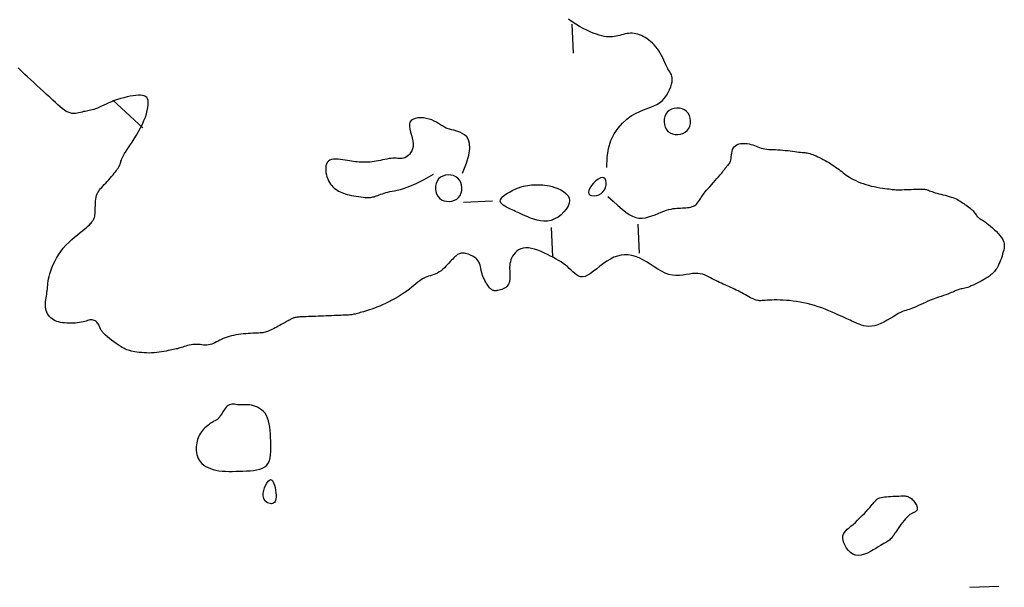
# Model space of a CAD drawing. Header units: millimetres. Extents: x 32690613 to 32693367, y 5343692 to 5344708.
# Tile 742 of 1009: x 32692977 to 32693011, y 5344032 to 5344051. Entities that reach past the tile are written whole.
import ezdxf

# ---------------------------------------------------------------- set-up
doc = ezdxf.new("R2010")
doc.units = ezdxf.units.MM
doc.header["$LTSCALE"] = 20
doc.layers.add('02-DGM_HL_492.50', color=92, linetype='Continuous')

msp = doc.modelspace()

# ---------------------------------------------------------------- linework, layer by layer
at = {"layer": '02-DGM_HL_492.50', "elevation": 492.5, "flags": 128}
for points in [[(32692997.704, 5344046.336), (32692997.712, 5344046.688), (32692997.763, 5344046.999), (32692997.848, 5344047.269), (32692997.96, 5344047.503), (32692998.094, 5344047.702), (32692998.242, 5344047.87), (32692998.397, 5344048.008), (32692998.551, 5344048.12), (32692998.7, 5344048.209), (32692998.842, 5344048.279), (32692998.977, 5344048.335), (32692999.104, 5344048.382), (32692999.224, 5344048.424), (32692999.335, 5344048.467), (32692999.439, 5344048.516), (32692999.534, 5344048.576), (32692999.621, 5344048.649), (32692999.7, 5344048.734), (32692999.769, 5344048.827), (32692999.828, 5344048.926), (32692999.878, 5344049.026), (32692999.918, 5344049.124), (32692999.947, 5344049.217), (32692999.965, 5344049.301), (32692999.972, 5344049.374), (32692999.969, 5344049.438), (32692999.958, 5344049.494), (32692999.94, 5344049.545), (32692999.915, 5344049.595), (32692999.887, 5344049.644), (32692999.855, 5344049.697), (32692999.822, 5344049.754), (32692999.788, 5344049.819), (32692999.753, 5344049.89), (32692999.718, 5344049.967), (32692999.68, 5344050.046), (32692999.641, 5344050.127), (32692999.599, 5344050.209), (32692999.554, 5344050.289), (32692999.506, 5344050.368), (32692999.454, 5344050.442), (32692999.399, 5344050.512), (32692999.342, 5344050.577), (32692999.282, 5344050.638), (32692999.22, 5344050.695), (32692999.157, 5344050.747), (32692999.093, 5344050.794), (32692999.029, 5344050.835), (32692998.965, 5344050.872), (32692998.901, 5344050.903), (32692998.838, 5344050.93), (32692998.774, 5344050.95), (32692998.711, 5344050.966), (32692998.648, 5344050.977), (32692998.586, 5344050.982), (32692998.523, 5344050.982), (32692998.461, 5344050.977), (32692998.398, 5344050.968), (32692998.336, 5344050.956), (32692998.274, 5344050.941), (32692998.212, 5344050.925), (32692998.151, 5344050.909), (32692998.089, 5344050.894), (32692998.027, 5344050.88), (32692997.964, 5344050.868), (32692997.901, 5344050.86), (32692997.836, 5344050.855), (32692997.767, 5344050.856), (32692997.694, 5344050.861), (32692997.616, 5344050.871), (32692997.533, 5344050.888), (32692997.442, 5344050.912), (32692997.343, 5344050.944), (32692997.237, 5344050.983), (32692997.125, 5344051.029), (32692997.007, 5344051.083), (32692996.886, 5344051.145), (32692996.761, 5344051.214), (32692996.634, 5344051.291), (32692996.506, 5344051.376), (32692996.377, 5344051.468)], [(32692996.548, 5344050.294), (32692996.509, 5344051.293)], [(32692997.743, 5344045.336), (32692997.926, 5344045.168), (32692998.088, 5344045.021), (32692998.233, 5344044.896), (32692998.363, 5344044.793), (32692998.484, 5344044.71), (32692998.596, 5344044.649), (32692998.706, 5344044.607), (32692998.815, 5344044.586), (32692998.926, 5344044.584), (32692999.039, 5344044.598), (32692999.152, 5344044.625), (32692999.265, 5344044.661), (32692999.376, 5344044.703), (32692999.483, 5344044.747), (32692999.585, 5344044.79), (32692999.681, 5344044.828), (32692999.77, 5344044.859), (32692999.852, 5344044.883), (32692999.929, 5344044.901), (32693000.001, 5344044.914), (32693000.069, 5344044.923), (32693000.134, 5344044.928), (32693000.198, 5344044.932), (32693000.26, 5344044.934), (32693000.323, 5344044.937), (32693000.385, 5344044.94), (32693000.445, 5344044.944), (32693000.504, 5344044.95), (32693000.56, 5344044.958), (32693000.613, 5344044.969), (32693000.663, 5344044.984), (32693000.708, 5344045.002), (32693000.749, 5344045.025), (32693000.785, 5344045.051), (32693000.817, 5344045.08), (32693000.846, 5344045.112), (32693000.872, 5344045.145), (32693000.896, 5344045.178), (32693000.918, 5344045.212), (32693000.938, 5344045.244), (32693000.957, 5344045.276), (32693000.976, 5344045.307), (32693000.997, 5344045.339), (32693001.02, 5344045.372), (32693001.047, 5344045.409), (32693001.078, 5344045.449), (32693001.115, 5344045.495), (32693001.159, 5344045.548), (32693001.211, 5344045.607), (32693001.268, 5344045.673), (32693001.33, 5344045.742), (32693001.393, 5344045.813), (32693001.457, 5344045.884), (32693001.518, 5344045.953), (32693001.575, 5344046.019), (32693001.627, 5344046.079), (32693001.67, 5344046.132), (32693001.706, 5344046.178), (32693001.737, 5344046.219), (32693001.763, 5344046.254), (32693001.786, 5344046.285), (32693001.806, 5344046.312), (32693001.825, 5344046.336), (32693001.845, 5344046.359), (32693001.866, 5344046.38), (32693001.887, 5344046.401), (32693001.908, 5344046.423), (32693001.929, 5344046.448), (32693001.949, 5344046.476), (32693001.967, 5344046.509), (32693001.983, 5344046.548), (32693001.996, 5344046.594), (32693002.005, 5344046.647), (32693002.013, 5344046.707), (32693002.021, 5344046.771), (32693002.03, 5344046.836), (32693002.044, 5344046.9), (32693002.062, 5344046.961), (32693002.088, 5344047.017), (32693002.123, 5344047.064), (32693002.168, 5344047.103), (32693002.222, 5344047.132), (32693002.283, 5344047.152), (32693002.35, 5344047.165), (32693002.42, 5344047.17), (32693002.491, 5344047.169), (32693002.562, 5344047.163), (32693002.631, 5344047.151), (32693002.697, 5344047.135), (32693002.759, 5344047.116), (32693002.819, 5344047.094), (32693002.878, 5344047.072), (32693002.936, 5344047.049), (32693002.994, 5344047.028), (32693003.054, 5344047.008), (32693003.116, 5344046.992), (32693003.18, 5344046.98), (32693003.248, 5344046.971), (32693003.318, 5344046.965), (32693003.391, 5344046.961), (32693003.467, 5344046.957), (32693003.545, 5344046.954), (32693003.626, 5344046.951), (32693003.71, 5344046.946), (32693003.795, 5344046.939), (32693003.882, 5344046.93), (32693003.969, 5344046.92), (32693004.054, 5344046.909), (32693004.136, 5344046.898), (32693004.215, 5344046.888), (32693004.288, 5344046.879), (32693004.355, 5344046.871), (32693004.414, 5344046.865), (32693004.466, 5344046.86), (32693004.514, 5344046.856), (32693004.559, 5344046.852), (32693004.601, 5344046.847), (32693004.643, 5344046.84), (32693004.686, 5344046.831), (32693004.732, 5344046.819), (32693004.781, 5344046.803), (32693004.834, 5344046.784), (32693004.89, 5344046.762), (32693004.949, 5344046.737), (32693005.009, 5344046.709), (32693005.072, 5344046.68), (32693005.135, 5344046.648), (32693005.199, 5344046.615), (32693005.262, 5344046.58), (32693005.326, 5344046.544), (32693005.389, 5344046.508), (32693005.451, 5344046.47), (32693005.512, 5344046.432), (32693005.571, 5344046.393), (32693005.628, 5344046.353), (32693005.683, 5344046.314), (32693005.735, 5344046.274), (32693005.786, 5344046.235), (32693005.837, 5344046.195), (32693005.887, 5344046.155), (32693005.939, 5344046.115), (32693005.993, 5344046.076), (32693006.051, 5344046.036), (32693006.112, 5344045.997), (32693006.179, 5344045.958), (32693006.25, 5344045.92), (32693006.327, 5344045.882), (32693006.407, 5344045.846), (32693006.492, 5344045.811), (32693006.58, 5344045.779), (32693006.672, 5344045.748), (32693006.766, 5344045.721), (32693006.864, 5344045.696), (32693006.962, 5344045.675), (32693007.06, 5344045.656), (32693007.156, 5344045.639), (32693007.247, 5344045.625), (32693007.332, 5344045.613), (32693007.41, 5344045.602), (32693007.478, 5344045.594), (32693007.536, 5344045.586), (32693007.585, 5344045.581), (32693007.629, 5344045.576), (32693007.669, 5344045.572), (32693007.71, 5344045.57), (32693007.752, 5344045.569), (32693007.8, 5344045.568), (32693007.857, 5344045.569), (32693007.922, 5344045.57), (32693007.997, 5344045.572), (32693008.076, 5344045.574), (32693008.159, 5344045.577), (32693008.241, 5344045.58), (32693008.321, 5344045.583), (32693008.396, 5344045.586), (32693008.463, 5344045.589), (32693008.521, 5344045.591), (32693008.57, 5344045.592), (32693008.611, 5344045.593), (32693008.647, 5344045.592), (32693008.68, 5344045.59), (32693008.71, 5344045.586), (32693008.739, 5344045.581), (32693008.77, 5344045.573), (32693008.803, 5344045.562), (32693008.839, 5344045.55), (32693008.878, 5344045.535), (32693008.921, 5344045.52), (32693008.968, 5344045.503), (32693009.019, 5344045.485), (32693009.075, 5344045.466), (32693009.136, 5344045.448), (32693009.202, 5344045.43), (32693009.271, 5344045.412), (32693009.343, 5344045.393), (32693009.416, 5344045.375), (32693009.488, 5344045.356), (32693009.559, 5344045.336), (32693009.627, 5344045.316), (32693009.69, 5344045.295), (32693009.748, 5344045.273), (32693009.8, 5344045.25), (32693009.849, 5344045.226), (32693009.894, 5344045.201), (32693009.938, 5344045.175), (32693009.979, 5344045.148), (32693010.021, 5344045.12), (32693010.063, 5344045.091), (32693010.107, 5344045.061), (32693010.151, 5344045.03), (32693010.195, 5344044.998), (32693010.239, 5344044.966), (32693010.281, 5344044.934), (32693010.32, 5344044.901), (32693010.357, 5344044.868), (32693010.389, 5344044.836), (32693010.417, 5344044.804), (32693010.442, 5344044.772), (32693010.463, 5344044.742), (32693010.482, 5344044.713), (32693010.501, 5344044.685), (32693010.519, 5344044.659), (32693010.538, 5344044.635), (32693010.559, 5344044.614), (32693010.582, 5344044.595), (32693010.608, 5344044.578), (32693010.637, 5344044.56), (32693010.671, 5344044.54), (32693010.709, 5344044.518), (32693010.753, 5344044.491), (32693010.802, 5344044.458), (32693010.858, 5344044.417), (32693010.92, 5344044.369), (32693010.987, 5344044.313), (32693011.056, 5344044.251), (32693011.126, 5344044.186), (32693011.194, 5344044.119), (32693011.257, 5344044.052), (32693011.315, 5344043.986), (32693011.364, 5344043.923), (32693011.403, 5344043.864), (32693011.432, 5344043.809), (32693011.452, 5344043.756), (32693011.464, 5344043.704), (32693011.469, 5344043.652), (32693011.467, 5344043.598), (32693011.46, 5344043.542), (32693011.448, 5344043.481), (32693011.432, 5344043.416), (32693011.412, 5344043.346), (32693011.39, 5344043.275), (32693011.366, 5344043.203), (32693011.34, 5344043.132), (32693011.313, 5344043.063), (32693011.285, 5344042.999), (32693011.258, 5344042.94), (32693011.231, 5344042.888), (32693011.205, 5344042.843), (32693011.18, 5344042.804), (32693011.155, 5344042.769), (32693011.13, 5344042.739), (32693011.106, 5344042.712), (32693011.081, 5344042.688), (32693011.057, 5344042.665), (32693011.033, 5344042.644), (32693011.008, 5344042.623), (32693010.981, 5344042.602), (32693010.951, 5344042.581), (32693010.917, 5344042.558), (32693010.879, 5344042.533), (32693010.836, 5344042.507), (32693010.787, 5344042.477), (32693010.73, 5344042.444), (32693010.668, 5344042.409), (32693010.602, 5344042.373), (32693010.534, 5344042.336), (32693010.464, 5344042.301), (32693010.394, 5344042.268), (32693010.327, 5344042.238), (32693010.263, 5344042.212), (32693010.204, 5344042.191), (32693010.149, 5344042.175), (32693010.099, 5344042.162), (32693010.053, 5344042.152), (32693010.01, 5344042.144), (32693009.971, 5344042.136), (32693009.934, 5344042.129), (32693009.9, 5344042.12), (32693009.868, 5344042.109), (32693009.836, 5344042.097), (32693009.804, 5344042.082), (32693009.77, 5344042.066), (32693009.732, 5344042.048), (32693009.689, 5344042.029), (32693009.64, 5344042.008), (32693009.583, 5344041.985), (32693009.517, 5344041.961), (32693009.443, 5344041.936), (32693009.362, 5344041.909), (32693009.277, 5344041.88), (32693009.188, 5344041.85), (32693009.097, 5344041.818), (32693009.005, 5344041.784), (32693008.914, 5344041.748), (32693008.825, 5344041.71), (32693008.738, 5344041.671), (32693008.654, 5344041.632), (32693008.574, 5344041.594), (32693008.497, 5344041.558), (32693008.424, 5344041.524), (32693008.355, 5344041.493), (32693008.291, 5344041.468), (32693008.231, 5344041.447), (32693008.175, 5344041.429), (32693008.12, 5344041.413), (32693008.064, 5344041.396), (32693008.006, 5344041.377), (32693007.943, 5344041.352), (32693007.875, 5344041.321), (32693007.798, 5344041.282), (32693007.711, 5344041.232), (32693007.617, 5344041.175), (32693007.516, 5344041.113), (32693007.411, 5344041.051), (32693007.302, 5344040.991), (32693007.193, 5344040.937), (32693007.085, 5344040.893), (32693006.98, 5344040.86), (32693006.879, 5344040.843), (32693006.783, 5344040.839), (32693006.691, 5344040.847), (32693006.605, 5344040.863), (32693006.523, 5344040.886), (32693006.446, 5344040.914), (32693006.375, 5344040.944), (32693006.309, 5344040.973), (32693006.247, 5344041.001), (32693006.189, 5344041.027), (32693006.132, 5344041.053), (32693006.075, 5344041.079), (32693006.015, 5344041.106), (32693005.95, 5344041.135), (32693005.879, 5344041.167), (32693005.799, 5344041.203), (32693005.709, 5344041.244), (32693005.61, 5344041.288), (32693005.503, 5344041.335), (32693005.389, 5344041.383), (32693005.27, 5344041.431), (32693005.147, 5344041.477), (32693005.022, 5344041.522), (32693004.896, 5344041.563), (32693004.769, 5344041.599), (32693004.643, 5344041.631), (32693004.518, 5344041.659), (32693004.395, 5344041.683), (32693004.273, 5344041.703), (32693004.153, 5344041.719), (32693004.036, 5344041.732), (32693003.921, 5344041.742), (32693003.81, 5344041.748), (32693003.703, 5344041.752), (32693003.601, 5344041.754), (32693003.504, 5344041.754), (32693003.413, 5344041.752), (32693003.33, 5344041.749), (32693003.254, 5344041.745), (32693003.187, 5344041.741), (32693003.129, 5344041.736), (32693003.079, 5344041.732), (32693003.034, 5344041.73), (32693002.994, 5344041.729), (32693002.956, 5344041.731), (32693002.918, 5344041.736), (32693002.879, 5344041.746), (32693002.836, 5344041.76), (32693002.79, 5344041.78), (32693002.738, 5344041.804), (32693002.684, 5344041.833), (32693002.626, 5344041.864), (32693002.566, 5344041.897), (32693002.504, 5344041.932), (32693002.44, 5344041.966), (32693002.377, 5344042.001), (32693002.313, 5344042.034), (32693002.249, 5344042.067), (32693002.185, 5344042.098), (32693002.121, 5344042.128), (32693002.058, 5344042.158), (32693001.994, 5344042.187), (32693001.93, 5344042.216), (32693001.867, 5344042.245), (32693001.803, 5344042.274), (32693001.739, 5344042.303), (32693001.676, 5344042.332), (32693001.612, 5344042.362), (32693001.548, 5344042.392), (32693001.484, 5344042.424), (32693001.421, 5344042.456), (32693001.357, 5344042.489), (32693001.293, 5344042.524), (32693001.228, 5344042.558), (32693001.161, 5344042.59), (32693001.091, 5344042.62), (32693001.018, 5344042.644), (32693000.939, 5344042.663), (32693000.856, 5344042.673), (32693000.766, 5344042.675), (32693000.668, 5344042.666), (32693000.565, 5344042.651), (32693000.455, 5344042.633), (32693000.341, 5344042.616), (32693000.222, 5344042.605), (32693000.1, 5344042.602), (32692999.976, 5344042.612), (32692999.85, 5344042.639), (32692999.723, 5344042.685), (32692999.595, 5344042.748), (32692999.467, 5344042.822), (32692999.339, 5344042.904), (32692999.211, 5344042.988), (32692999.082, 5344043.07), (32692998.954, 5344043.146), (32692998.827, 5344043.211), (32692998.7, 5344043.26), (32692998.573, 5344043.294), (32692998.447, 5344043.313), (32692998.322, 5344043.316), (32692998.198, 5344043.303), (32692998.074, 5344043.275), (32692997.95, 5344043.231), (32692997.827, 5344043.171), (32692997.705, 5344043.097), (32692997.585, 5344043.012), (32692997.467, 5344042.922), (32692997.353, 5344042.832), (32692997.243, 5344042.746), (32692997.139, 5344042.671), (32692997.041, 5344042.61), (32692996.95, 5344042.57), (32692996.868, 5344042.554), (32692996.792, 5344042.559), (32692996.722, 5344042.583), (32692996.656, 5344042.621), (32692996.593, 5344042.671), (32692996.531, 5344042.727), (32692996.469, 5344042.788), (32692996.406, 5344042.849), (32692996.339, 5344042.908), (32692996.269, 5344042.963), (32692996.196, 5344043.017), (32692996.118, 5344043.069), (32692996.035, 5344043.12), (32692995.947, 5344043.171), (32692995.854, 5344043.222), (32692995.755, 5344043.274), (32692995.65, 5344043.327), (32692995.541, 5344043.378), (32692995.429, 5344043.427), (32692995.316, 5344043.472), (32692995.204, 5344043.509), (32692995.095, 5344043.537), (32692994.991, 5344043.554), (32692994.893, 5344043.557), (32692994.804, 5344043.546), (32692994.723, 5344043.522), (32692994.65, 5344043.486), (32692994.585, 5344043.441), (32692994.529, 5344043.388), (32692994.48, 5344043.33), (32692994.44, 5344043.268), (32692994.407, 5344043.205), (32692994.382, 5344043.141), (32692994.364, 5344043.078), (32692994.351, 5344043.015), (32692994.344, 5344042.952), (32692994.34, 5344042.889), (32692994.34, 5344042.827), (32692994.341, 5344042.764), (32692994.343, 5344042.702), (32692994.345, 5344042.639), (32692994.347, 5344042.578), (32692994.346, 5344042.518), (32692994.342, 5344042.459), (32692994.334, 5344042.404), (32692994.322, 5344042.352), (32692994.303, 5344042.304), (32692994.277, 5344042.261), (32692994.243, 5344042.224), (32692994.204, 5344042.191), (32692994.16, 5344042.164), (32692994.113, 5344042.141), (32692994.065, 5344042.122), (32692994.018, 5344042.106), (32692993.974, 5344042.094), (32692993.934, 5344042.085), (32692993.899, 5344042.079), (32692993.87, 5344042.075), (32692993.846, 5344042.073), (32692993.825, 5344042.073), (32692993.806, 5344042.075), (32692993.789, 5344042.079), (32692993.774, 5344042.084), (32692993.758, 5344042.091), (32692993.742, 5344042.099), (32692993.724, 5344042.108), (32692993.706, 5344042.121), (32692993.687, 5344042.136), (32692993.666, 5344042.154), (32692993.643, 5344042.177), (32692993.619, 5344042.205), (32692993.594, 5344042.239), (32692993.567, 5344042.278), (32692993.538, 5344042.323), (32692993.51, 5344042.373), (32692993.481, 5344042.426), (32692993.454, 5344042.483), (32692993.428, 5344042.542), (32692993.405, 5344042.603), (32692993.385, 5344042.664), (32692993.369, 5344042.726), (32692993.355, 5344042.788), (32692993.342, 5344042.848), (32692993.329, 5344042.907), (32692993.314, 5344042.964), (32692993.295, 5344043.019), (32692993.272, 5344043.07), (32692993.243, 5344043.117), (32692993.206, 5344043.161), (32692993.163, 5344043.2), (32692993.116, 5344043.236), (32692993.065, 5344043.267), (32692993.012, 5344043.294), (32692992.959, 5344043.317), (32692992.907, 5344043.337), (32692992.858, 5344043.353), (32692992.813, 5344043.365), (32692992.771, 5344043.373), (32692992.732, 5344043.377), (32692992.696, 5344043.378), (32692992.661, 5344043.374), (32692992.629, 5344043.367), (32692992.598, 5344043.356), (32692992.567, 5344043.341), (32692992.536, 5344043.322), (32692992.505, 5344043.3), (32692992.473, 5344043.273), (32692992.44, 5344043.242), (32692992.405, 5344043.208), (32692992.368, 5344043.169), (32692992.328, 5344043.127), (32692992.285, 5344043.08), (32692992.238, 5344043.03), (32692992.188, 5344042.977), (32692992.135, 5344042.922), (32692992.08, 5344042.869), (32692992.022, 5344042.817), (32692991.963, 5344042.768), (32692991.903, 5344042.725), (32692991.842, 5344042.687), (32692991.78, 5344042.657), (32692991.719, 5344042.633), (32692991.657, 5344042.613), (32692991.595, 5344042.594), (32692991.533, 5344042.576), (32692991.472, 5344042.556), (32692991.41, 5344042.531), (32692991.349, 5344042.501), (32692991.287, 5344042.464), (32692991.225, 5344042.42), (32692991.162, 5344042.369), (32692991.095, 5344042.314), (32692991.025, 5344042.255), (32692990.95, 5344042.193), (32692990.87, 5344042.128), (32692990.782, 5344042.062), (32692990.687, 5344041.996), (32692990.586, 5344041.93), (32692990.48, 5344041.866), (32692990.372, 5344041.803), (32692990.262, 5344041.743), (32692990.152, 5344041.686), (32692990.044, 5344041.633), (32692989.939, 5344041.585), (32692989.839, 5344041.541), (32692989.744, 5344041.503), (32692989.654, 5344041.47), (32692989.569, 5344041.44), (32692989.49, 5344041.413), (32692989.415, 5344041.39), (32692989.345, 5344041.369), (32692989.281, 5344041.35), (32692989.222, 5344041.333), (32692989.167, 5344041.317), (32692989.116, 5344041.303), (32692989.07, 5344041.29), (32692989.026, 5344041.278), (32692988.985, 5344041.268), (32692988.946, 5344041.26), (32692988.909, 5344041.252), (32692988.874, 5344041.246), (32692988.838, 5344041.242), (32692988.801, 5344041.238), (32692988.762, 5344041.234), (32692988.72, 5344041.232), (32692988.674, 5344041.23), (32692988.622, 5344041.227), (32692988.563, 5344041.225), (32692988.497, 5344041.222), (32692988.424, 5344041.22), (32692988.345, 5344041.216), (32692988.261, 5344041.213), (32692988.173, 5344041.21), (32692988.083, 5344041.206), (32692987.99, 5344041.203), (32692987.897, 5344041.199), (32692987.803, 5344041.195), (32692987.711, 5344041.192), (32692987.62, 5344041.188), (32692987.533, 5344041.185), (32692987.449, 5344041.181), (32692987.37, 5344041.178), (32692987.297, 5344041.175), (32692987.231, 5344041.173), (32692987.172, 5344041.171), (32692987.12, 5344041.168), (32692987.075, 5344041.166), (32692987.035, 5344041.164), (32692986.999, 5344041.16), (32692986.967, 5344041.157), (32692986.939, 5344041.152), (32692986.912, 5344041.147), (32692986.887, 5344041.14), (32692986.862, 5344041.132), (32692986.838, 5344041.122), (32692986.814, 5344041.111), (32692986.79, 5344041.099), (32692986.764, 5344041.086), (32692986.737, 5344041.071), (32692986.707, 5344041.055), (32692986.675, 5344041.038), (32692986.641, 5344041.019), (32692986.604, 5344040.998), (32692986.564, 5344040.977), (32692986.522, 5344040.953), (32692986.477, 5344040.929), (32692986.43, 5344040.903), (32692986.381, 5344040.876), (32692986.328, 5344040.847), (32692986.274, 5344040.818), (32692986.22, 5344040.788), (32692986.164, 5344040.759), (32692986.11, 5344040.732), (32692986.057, 5344040.707), (32692986.006, 5344040.684), (32692985.958, 5344040.664), (32692985.913, 5344040.649), (32692985.871, 5344040.637), (32692985.83, 5344040.628), (32692985.788, 5344040.621), (32692985.744, 5344040.617), (32692985.696, 5344040.613), (32692985.644, 5344040.611), (32692985.585, 5344040.608), (32692985.519, 5344040.606), (32692985.446, 5344040.602), (32692985.368, 5344040.598), (32692985.286, 5344040.593), (32692985.202, 5344040.587), (32692985.116, 5344040.579), (32692985.03, 5344040.57), (32692984.945, 5344040.558), (32692984.862, 5344040.544), (32692984.782, 5344040.528), (32692984.704, 5344040.51), (32692984.629, 5344040.49), (32692984.557, 5344040.468), (32692984.488, 5344040.444), (32692984.422, 5344040.418), (32692984.359, 5344040.391), (32692984.299, 5344040.362), (32692984.242, 5344040.332), (32692984.186, 5344040.302), (32692984.132, 5344040.275), (32692984.079, 5344040.249), (32692984.025, 5344040.227), (32692983.971, 5344040.21), (32692983.916, 5344040.198), (32692983.859, 5344040.193), (32692983.801, 5344040.193), (32692983.741, 5344040.196), (32692983.68, 5344040.202), (32692983.619, 5344040.209), (32692983.557, 5344040.215), (32692983.494, 5344040.218), (32692983.432, 5344040.218), (32692983.369, 5344040.213), (32692983.308, 5344040.204), (32692983.247, 5344040.192), (32692983.188, 5344040.177), (32692983.13, 5344040.16), (32692983.074, 5344040.142), (32692983.021, 5344040.125), (32692982.971, 5344040.109), (32692982.924, 5344040.095), (32692982.879, 5344040.082), (32692982.835, 5344040.07), (32692982.79, 5344040.059), (32692982.744, 5344040.049), (32692982.694, 5344040.038), (32692982.641, 5344040.027), (32692982.582, 5344040.014), (32692982.517, 5344040.001), (32692982.446, 5344039.987), (32692982.369, 5344039.972), (32692982.289, 5344039.959), (32692982.206, 5344039.946), (32692982.119, 5344039.935), (32692982.031, 5344039.927), (32692981.942, 5344039.922), (32692981.853, 5344039.92), (32692981.765, 5344039.922), (32692981.678, 5344039.926), (32692981.593, 5344039.933), (32692981.512, 5344039.942), (32692981.435, 5344039.952), (32692981.363, 5344039.963), (32692981.297, 5344039.975), (32692981.237, 5344039.988), (32692981.182, 5344040.001), (32692981.13, 5344040.016), (32692981.079, 5344040.035), (32692981.028, 5344040.057), (32692980.975, 5344040.083), (32692980.918, 5344040.116), (32692980.855, 5344040.154), (32692980.785, 5344040.2), (32692980.71, 5344040.251), (32692980.633, 5344040.306), (32692980.555, 5344040.364), (32692980.479, 5344040.424), (32692980.408, 5344040.483), (32692980.344, 5344040.54), (32692980.29, 5344040.593), (32692980.246, 5344040.642), (32692980.213, 5344040.686), (32692980.188, 5344040.727), (32692980.168, 5344040.765), (32692980.153, 5344040.799), (32692980.14, 5344040.832), (32692980.126, 5344040.864), (32692980.111, 5344040.895), (32692980.092, 5344040.925), (32692980.07, 5344040.955), (32692980.045, 5344040.982), (32692980.016, 5344041.007), (32692979.986, 5344041.029), (32692979.953, 5344041.047), (32692979.918, 5344041.06), (32692979.882, 5344041.066), (32692979.845, 5344041.067), (32692979.806, 5344041.062), (32692979.765, 5344041.053), (32692979.721, 5344041.041), (32692979.675, 5344041.027), (32692979.624, 5344041.011), (32692979.569, 5344040.996), (32692979.51, 5344040.982), (32692979.445, 5344040.971), (32692979.377, 5344040.962), (32692979.304, 5344040.955), (32692979.23, 5344040.951), (32692979.154, 5344040.949), (32692979.077, 5344040.95), (32692979.001, 5344040.953), (32692978.927, 5344040.96), (32692978.855, 5344040.969), (32692978.786, 5344040.981), (32692978.72, 5344040.996), (32692978.657, 5344041.015), (32692978.599, 5344041.038), (32692978.544, 5344041.066), (32692978.493, 5344041.098), (32692978.448, 5344041.136), (32692978.407, 5344041.178), (32692978.371, 5344041.225), (32692978.341, 5344041.277), (32692978.315, 5344041.332), (32692978.294, 5344041.39), (32692978.279, 5344041.45), (32692978.269, 5344041.511), (32692978.264, 5344041.573), (32692978.264, 5344041.636), (32692978.268, 5344041.698), (32692978.275, 5344041.761), (32692978.285, 5344041.824), (32692978.296, 5344041.887), (32692978.308, 5344041.95), (32692978.318, 5344042.013), (32692978.328, 5344042.076), (32692978.334, 5344042.139), (32692978.34, 5344042.203), (32692978.345, 5344042.269), (32692978.352, 5344042.338), (32692978.361, 5344042.41), (32692978.374, 5344042.488), (32692978.392, 5344042.572), (32692978.416, 5344042.663), (32692978.447, 5344042.762), (32692978.486, 5344042.867), (32692978.533, 5344042.977), (32692978.587, 5344043.09), (32692978.649, 5344043.205), (32692978.718, 5344043.32), (32692978.796, 5344043.433), (32692978.882, 5344043.543), (32692978.975, 5344043.648), (32692979.074, 5344043.748), (32692979.175, 5344043.843), (32692979.276, 5344043.931), (32692979.375, 5344044.013), (32692979.469, 5344044.088), (32692979.555, 5344044.156), (32692979.63, 5344044.216), (32692979.693, 5344044.268), (32692979.744, 5344044.314), (32692979.786, 5344044.353), (32692979.819, 5344044.387), (32692979.845, 5344044.417), (32692979.866, 5344044.443), (32692979.884, 5344044.466), (32692979.899, 5344044.488), (32692979.914, 5344044.51), (32692979.928, 5344044.531), (32692979.94, 5344044.555), (32692979.952, 5344044.582), (32692979.963, 5344044.612), (32692979.972, 5344044.649), (32692979.979, 5344044.692), (32692979.985, 5344044.744), (32692979.988, 5344044.804), (32692979.991, 5344044.872), (32692979.992, 5344044.945), (32692979.995, 5344045.021), (32692979.998, 5344045.097), (32692980.003, 5344045.173), (32692980.011, 5344045.245), (32692980.022, 5344045.311), (32692980.037, 5344045.371), (32692980.057, 5344045.424), (32692980.08, 5344045.473), (32692980.108, 5344045.518), (32692980.139, 5344045.561), (32692980.175, 5344045.605), (32692980.214, 5344045.649), (32692980.257, 5344045.696), (32692980.304, 5344045.746), (32692980.353, 5344045.8), (32692980.404, 5344045.856), (32692980.456, 5344045.913), (32692980.507, 5344045.971), (32692980.557, 5344046.028), (32692980.605, 5344046.083), (32692980.649, 5344046.136), (32692980.688, 5344046.186), (32692980.723, 5344046.233), (32692980.754, 5344046.277), (32692980.781, 5344046.319), (32692980.804, 5344046.358), (32692980.824, 5344046.394), (32692980.84, 5344046.429), (32692980.853, 5344046.461), (32692980.863, 5344046.492), (32692980.872, 5344046.524), (32692980.881, 5344046.557), (32692980.893, 5344046.594), (32692980.91, 5344046.637), (32692980.933, 5344046.687), (32692980.964, 5344046.747), (32692981.006, 5344046.818), (32692981.058, 5344046.901), (32692981.12, 5344046.995), (32692981.19, 5344047.099), (32692981.264, 5344047.211), (32692981.341, 5344047.33), (32692981.417, 5344047.453), (32692981.491, 5344047.579), (32692981.56, 5344047.707), (32692981.622, 5344047.834), (32692981.677, 5344047.959), (32692981.724, 5344048.081), (32692981.762, 5344048.198), (32692981.792, 5344048.308), (32692981.813, 5344048.411), (32692981.824, 5344048.503), (32692981.826, 5344048.584), (32692981.818, 5344048.653), (32692981.8, 5344048.709), (32692981.773, 5344048.755), (32692981.735, 5344048.789), (32692981.687, 5344048.814), (32692981.629, 5344048.83), (32692981.561, 5344048.837), (32692981.483, 5344048.838), (32692981.395, 5344048.831), (32692981.298, 5344048.819), (32692981.196, 5344048.801), (32692981.089, 5344048.778), (32692980.979, 5344048.751), (32692980.87, 5344048.72), (32692980.761, 5344048.686), (32692980.656, 5344048.65), (32692980.556, 5344048.612), (32692980.461, 5344048.572), (32692980.371, 5344048.533), (32692980.287, 5344048.495), (32692980.207, 5344048.458), (32692980.133, 5344048.424), (32692980.064, 5344048.394), (32692980, 5344048.368), (32692979.941, 5344048.348), (32692979.885, 5344048.331), (32692979.833, 5344048.318), (32692979.783, 5344048.308), (32692979.735, 5344048.298), (32692979.686, 5344048.29), (32692979.637, 5344048.28), (32692979.587, 5344048.269), (32692979.534, 5344048.255), (32692979.479, 5344048.241), (32692979.422, 5344048.227), (32692979.363, 5344048.215), (32692979.303, 5344048.207), (32692979.241, 5344048.204), (32692979.179, 5344048.209), (32692979.116, 5344048.223), (32692979.052, 5344048.246), (32692978.987, 5344048.28), (32692978.92, 5344048.323), (32692978.849, 5344048.375), (32692978.774, 5344048.437), (32692978.694, 5344048.507), (32692978.608, 5344048.585), (32692978.515, 5344048.672), (32692978.414, 5344048.765), (32692978.306, 5344048.864), (32692978.195, 5344048.967), (32692978.082, 5344049.072), (32692977.969, 5344049.176), (32692977.858, 5344049.279), (32692977.75, 5344049.378), (32692977.649, 5344049.472), (32692977.556, 5344049.558), (32692977.47, 5344049.638), (32692977.392, 5344049.712), (32692977.321, 5344049.782)], [(32692980.6, 5344048.67), (32692981.638, 5344047.71)], [(32692992.708, 5344046.141), (32692992.848, 5344046.487), (32692992.93, 5344046.769), (32692992.962, 5344046.993), (32692992.954, 5344047.167), (32692992.914, 5344047.298), (32692992.852, 5344047.395), (32692992.776, 5344047.465), (32692992.696, 5344047.516), (32692992.618, 5344047.555), (32692992.544, 5344047.584), (32692992.473, 5344047.606), (32692992.405, 5344047.625), (32692992.338, 5344047.641), (32692992.274, 5344047.658), (32692992.21, 5344047.678), (32692992.146, 5344047.703), (32692992.082, 5344047.735), (32692992.017, 5344047.774), (32692991.95, 5344047.816), (32692991.879, 5344047.86), (32692991.805, 5344047.903), (32692991.726, 5344047.945), (32692991.642, 5344047.982), (32692991.55, 5344048.013), (32692991.452, 5344048.037), (32692991.351, 5344048.051), (32692991.25, 5344048.056), (32692991.153, 5344048.05), (32692991.064, 5344048.033), (32692990.988, 5344048.003), (32692990.927, 5344047.961), (32692990.887, 5344047.904), (32692990.87, 5344047.834), (32692990.871, 5344047.751), (32692990.887, 5344047.659), (32692990.911, 5344047.561), (32692990.94, 5344047.459), (32692990.967, 5344047.356), (32692990.989, 5344047.255), (32692991, 5344047.158), (32692990.996, 5344047.068), (32692990.978, 5344046.986), (32692990.949, 5344046.911), (32692990.911, 5344046.845), (32692990.866, 5344046.788), (32692990.817, 5344046.74), (32692990.765, 5344046.702), (32692990.713, 5344046.674), (32692990.663, 5344046.656), (32692990.614, 5344046.647), (32692990.565, 5344046.644), (32692990.516, 5344046.646), (32692990.466, 5344046.65), (32692990.413, 5344046.655), (32692990.357, 5344046.658), (32692990.297, 5344046.658), (32692990.232, 5344046.653), (32692990.163, 5344046.644), (32692990.091, 5344046.631), (32692990.017, 5344046.616), (32692989.941, 5344046.599), (32692989.866, 5344046.582), (32692989.791, 5344046.566), (32692989.717, 5344046.552), (32692989.646, 5344046.54), (32692989.577, 5344046.531), (32692989.509, 5344046.524), (32692989.444, 5344046.519), (32692989.379, 5344046.516), (32692989.316, 5344046.516), (32692989.253, 5344046.517), (32692989.19, 5344046.52), (32692989.127, 5344046.525), (32692989.064, 5344046.531), (32692989, 5344046.538), (32692988.934, 5344046.547), (32692988.866, 5344046.556), (32692988.795, 5344046.567), (32692988.722, 5344046.578), (32692988.645, 5344046.591), (32692988.565, 5344046.603), (32692988.483, 5344046.615), (32692988.401, 5344046.623), (32692988.321, 5344046.627), (32692988.245, 5344046.624), (32692988.175, 5344046.613), (32692988.114, 5344046.592), (32692988.063, 5344046.559), (32692988.023, 5344046.514), (32692987.995, 5344046.457), (32692987.978, 5344046.391), (32692987.969, 5344046.319), (32692987.97, 5344046.242), (32692987.978, 5344046.164), (32692987.992, 5344046.086), (32692988.013, 5344046.011), (32692988.038, 5344045.94), (32692988.068, 5344045.875), (32692988.101, 5344045.815), (32692988.139, 5344045.76), (32692988.179, 5344045.709), (32692988.222, 5344045.663), (32692988.268, 5344045.621), (32692988.315, 5344045.583), (32692988.364, 5344045.549), (32692988.416, 5344045.519), (32692988.469, 5344045.492), (32692988.525, 5344045.468), (32692988.585, 5344045.446), (32692988.648, 5344045.427), (32692988.715, 5344045.408), (32692988.787, 5344045.39), (32692988.864, 5344045.374), (32692988.944, 5344045.358), (32692989.026, 5344045.343), (32692989.108, 5344045.33), (32692989.188, 5344045.318), (32692989.266, 5344045.309), (32692989.338, 5344045.303), (32692989.405, 5344045.3), (32692989.463, 5344045.3), (32692989.516, 5344045.303), (32692989.563, 5344045.309), (32692989.607, 5344045.317), (32692989.649, 5344045.328), (32692989.69, 5344045.341), (32692989.732, 5344045.356), (32692989.777, 5344045.373), (32692989.825, 5344045.391), (32692989.877, 5344045.41), (32692989.933, 5344045.429), (32692989.993, 5344045.449), (32692990.057, 5344045.468), (32692990.124, 5344045.486), (32692990.196, 5344045.503), (32692990.272, 5344045.517), (32692990.353, 5344045.53), (32692990.446, 5344045.548), (32692990.559, 5344045.576), (32692990.7, 5344045.621), (32692990.878, 5344045.689), (32692991.1, 5344045.788), (32692991.374, 5344045.923), (32692991.708, 5344046.101)], [(32692992.747, 5344045.141), (32692993.746, 5344045.18)], [(32692995.783, 5344044.259), (32692995.822, 5344043.26)], [(32692998.781, 5344044.376), (32692998.82, 5344043.377)], [(32693010.28, 5344031.816), (32693011.279, 5344031.855)]]:
    msp.add_lwpolyline(points, dxfattribs=at)
for points in [[(32692999.823, 5344047.586), (32692999.895, 5344047.534), (32692999.978, 5344047.498), (32693000.068, 5344047.478), (32693000.161, 5344047.474), (32693000.254, 5344047.486), (32693000.342, 5344047.513), (32693000.422, 5344047.555), (32693000.489, 5344047.612), (32693000.541, 5344047.684), (32693000.577, 5344047.767), (32693000.597, 5344047.857), (32693000.601, 5344047.95), (32693000.59, 5344048.043), (32693000.563, 5344048.131), (32693000.521, 5344048.211), (32693000.463, 5344048.278), (32693000.392, 5344048.33), (32693000.309, 5344048.366), (32693000.219, 5344048.386), (32693000.125, 5344048.39), (32693000.033, 5344048.379), (32692999.944, 5344048.352), (32692999.865, 5344048.31), (32692999.797, 5344048.252), (32692999.745, 5344048.181), (32692999.709, 5344048.098), (32692999.689, 5344048.008), (32692999.685, 5344047.914), (32692999.697, 5344047.822), (32692999.724, 5344047.733), (32692999.766, 5344047.654)], [(32692992.548, 5344045.967), (32692992.476, 5344046.019), (32692992.393, 5344046.055), (32692992.303, 5344046.075), (32692992.21, 5344046.079), (32692992.117, 5344046.068), (32692992.029, 5344046.041), (32692991.949, 5344045.999), (32692991.881, 5344045.941), (32692991.829, 5344045.87), (32692991.794, 5344045.787), (32692991.774, 5344045.697), (32692991.769, 5344045.603), (32692991.781, 5344045.511), (32692991.808, 5344045.423), (32692991.85, 5344045.343), (32692991.907, 5344045.275), (32692991.979, 5344045.223), (32692992.062, 5344045.188), (32692992.152, 5344045.168), (32692992.245, 5344045.163), (32692992.338, 5344045.175), (32692992.426, 5344045.202), (32692992.506, 5344045.244), (32692992.574, 5344045.301), (32692992.626, 5344045.373), (32692992.661, 5344045.456), (32692992.681, 5344045.546), (32692992.685, 5344045.639), (32692992.674, 5344045.732), (32692992.647, 5344045.82), (32692992.605, 5344045.9)], [(32692997.07, 5344045.477), (32692997.087, 5344045.423), (32692997.128, 5344045.385), (32692997.189, 5344045.364), (32692997.262, 5344045.359), (32692997.343, 5344045.37), (32692997.425, 5344045.397), (32692997.503, 5344045.439), (32692997.57, 5344045.497), (32692997.622, 5344045.568), (32692997.658, 5344045.649), (32692997.678, 5344045.732), (32692997.682, 5344045.814), (32692997.672, 5344045.887), (32692997.646, 5344045.945), (32692997.605, 5344045.984), (32692997.55, 5344045.996), (32692997.482, 5344045.979), (32692997.404, 5344045.936), (32692997.323, 5344045.873), (32692997.245, 5344045.797), (32692997.175, 5344045.713), (32692997.119, 5344045.627), (32692997.082, 5344045.547)], [(32692994.646, 5344045.632), (32692994.734, 5344045.663), (32692994.817, 5344045.687), (32692994.893, 5344045.705), (32692994.965, 5344045.718), (32692995.034, 5344045.727), (32692995.099, 5344045.732), (32692995.163, 5344045.736), (32692995.225, 5344045.739), (32692995.288, 5344045.741), (32692995.351, 5344045.742), (32692995.417, 5344045.742), (32692995.486, 5344045.738), (32692995.559, 5344045.731), (32692995.636, 5344045.719), (32692995.72, 5344045.702), (32692995.811, 5344045.678), (32692995.909, 5344045.647), (32692996.011, 5344045.608), (32692996.111, 5344045.561), (32692996.204, 5344045.506), (32692996.286, 5344045.442), (32692996.351, 5344045.371), (32692996.395, 5344045.29), (32692996.414, 5344045.201), (32692996.403, 5344045.104), (32692996.364, 5344045.001), (32692996.302, 5344044.898), (32692996.221, 5344044.798), (32692996.124, 5344044.704), (32692996.014, 5344044.623), (32692995.896, 5344044.556), (32692995.774, 5344044.509), (32692995.65, 5344044.484), (32692995.526, 5344044.479), (32692995.405, 5344044.49), (32692995.287, 5344044.514), (32692995.174, 5344044.548), (32692995.067, 5344044.587), (32692994.968, 5344044.628), (32692994.878, 5344044.669), (32692994.798, 5344044.705), (32692994.727, 5344044.737), (32692994.662, 5344044.766), (32692994.602, 5344044.793), (32692994.545, 5344044.819), (32692994.488, 5344044.845), (32692994.43, 5344044.871), (32692994.368, 5344044.899), (32692994.303, 5344044.929), (32692994.236, 5344044.961), (32692994.171, 5344044.997), (32692994.113, 5344045.035), (32692994.065, 5344045.076), (32692994.031, 5344045.12), (32692994.016, 5344045.168), (32692994.022, 5344045.219), (32692994.053, 5344045.273), (32692994.106, 5344045.33), (32692994.177, 5344045.387), (32692994.26, 5344045.444), (32692994.353, 5344045.498), (32692994.451, 5344045.548), (32692994.55, 5344045.594)], [(32692984, 5344037.499), (32692983.96, 5344037.472), (32692983.918, 5344037.441), (32692983.874, 5344037.406), (32692983.83, 5344037.369), (32692983.785, 5344037.328), (32692983.743, 5344037.284), (32692983.702, 5344037.239), (32692983.664, 5344037.191), (32692983.631, 5344037.142), (32692983.601, 5344037.092), (32692983.575, 5344037.039), (32692983.553, 5344036.985), (32692983.534, 5344036.928), (32692983.518, 5344036.869), (32692983.506, 5344036.809), (32692983.496, 5344036.745), (32692983.489, 5344036.679), (32692983.486, 5344036.612), (32692983.488, 5344036.543), (32692983.494, 5344036.474), (32692983.507, 5344036.406), (32692983.526, 5344036.338), (32692983.553, 5344036.273), (32692983.588, 5344036.21), (32692983.633, 5344036.151), (32692983.686, 5344036.096), (32692983.748, 5344036.045), (32692983.818, 5344035.998), (32692983.895, 5344035.957), (32692983.98, 5344035.921), (32692984.071, 5344035.89), (32692984.169, 5344035.866), (32692984.273, 5344035.848), (32692984.382, 5344035.836), (32692984.495, 5344035.828), (32692984.612, 5344035.825), (32692984.733, 5344035.825), (32692984.855, 5344035.827), (32692984.979, 5344035.831), (32692985.104, 5344035.836), (32692985.229, 5344035.841), (32692985.351, 5344035.848), (32692985.47, 5344035.859), (32692985.582, 5344035.875), (32692985.686, 5344035.899), (32692985.781, 5344035.933), (32692985.863, 5344035.977), (32692985.93, 5344036.035), (32692985.983, 5344036.107), (32692986.021, 5344036.192), (32692986.046, 5344036.289), (32692986.062, 5344036.394), (32692986.07, 5344036.508), (32692986.071, 5344036.627), (32692986.069, 5344036.75), (32692986.064, 5344036.874), (32692986.059, 5344036.999), (32692986.053, 5344037.122), (32692986.044, 5344037.243), (32692986.031, 5344037.359), (32692986.014, 5344037.47), (32692985.99, 5344037.575), (32692985.959, 5344037.671), (32692985.919, 5344037.758), (32692985.869, 5344037.834), (32692985.811, 5344037.9), (32692985.748, 5344037.957), (32692985.68, 5344038.004), (32692985.609, 5344038.043), (32692985.539, 5344038.073), (32692985.47, 5344038.097), (32692985.404, 5344038.113), (32692985.344, 5344038.123), (32692985.288, 5344038.129), (32692985.236, 5344038.13), (32692985.187, 5344038.129), (32692985.14, 5344038.126), (32692985.094, 5344038.123), (32692985.049, 5344038.122), (32692985.004, 5344038.123), (32692984.957, 5344038.126), (32692984.91, 5344038.132), (32692984.862, 5344038.139), (32692984.815, 5344038.145), (32692984.768, 5344038.148), (32692984.723, 5344038.147), (32692984.679, 5344038.141), (32692984.636, 5344038.128), (32692984.597, 5344038.106), (32692984.559, 5344038.078), (32692984.524, 5344038.044), (32692984.491, 5344038.006), (32692984.46, 5344037.966), (32692984.432, 5344037.924), (32692984.405, 5344037.882), (32692984.381, 5344037.842), (32692984.358, 5344037.806), (32692984.337, 5344037.772), (32692984.317, 5344037.741), (32692984.298, 5344037.713), (32692984.28, 5344037.688), (32692984.261, 5344037.665), (32692984.242, 5344037.645), (32692984.222, 5344037.628), (32692984.202, 5344037.612), (32692984.179, 5344037.598), (32692984.155, 5344037.585), (32692984.129, 5344037.572), (32692984.101, 5344037.557), (32692984.071, 5344037.541), (32692984.037, 5344037.521)], [(32692986.249, 5344035.005), (32692986.249, 5344034.932), (32692986.243, 5344034.871), (32692986.232, 5344034.82), (32692986.216, 5344034.779), (32692986.193, 5344034.748), (32692986.166, 5344034.726), (32692986.132, 5344034.712), (32692986.093, 5344034.707), (32692986.049, 5344034.709), (32692986.003, 5344034.72), (32692985.955, 5344034.739), (32692985.91, 5344034.768), (32692985.87, 5344034.806), (32692985.837, 5344034.855), (32692985.815, 5344034.916), (32692985.804, 5344034.988), (32692985.809, 5344035.071), (32692985.825, 5344035.161), (32692985.853, 5344035.253), (32692985.888, 5344035.34), (32692985.929, 5344035.418), (32692985.973, 5344035.481), (32692986.018, 5344035.523), (32692986.061, 5344035.54), (32692986.1, 5344035.526), (32692986.136, 5344035.487), (32692986.167, 5344035.427), (32692986.193, 5344035.352), (32692986.215, 5344035.267), (32692986.231, 5344035.177), (32692986.243, 5344035.088)], [(32693008.154, 5344034.29), (32693008.103, 5344034.242), (32693008.05, 5344034.185), (32693007.997, 5344034.121), (32693007.944, 5344034.054), (32693007.891, 5344033.984), (32693007.841, 5344033.914), (32693007.793, 5344033.846), (32693007.749, 5344033.782), (32693007.709, 5344033.724), (32693007.672, 5344033.671), (32693007.638, 5344033.624), (32693007.607, 5344033.581), (32693007.576, 5344033.543), (32693007.547, 5344033.509), (32693007.518, 5344033.478), (32693007.488, 5344033.451), (32693007.457, 5344033.426), (32693007.424, 5344033.402), (32693007.386, 5344033.378), (32693007.344, 5344033.353), (32693007.296, 5344033.325), (32693007.241, 5344033.293), (32693007.178, 5344033.256), (32693007.104, 5344033.212), (32693007.021, 5344033.161), (32693006.928, 5344033.106), (32693006.83, 5344033.051), (32693006.727, 5344033.001), (32693006.622, 5344032.96), (32693006.517, 5344032.931), (32693006.415, 5344032.919), (32693006.317, 5344032.928), (32693006.226, 5344032.962), (32693006.143, 5344033.016), (32693006.069, 5344033.086), (32693006.005, 5344033.168), (32693005.953, 5344033.256), (32693005.914, 5344033.348), (32693005.888, 5344033.437), (32693005.877, 5344033.52), (32693005.882, 5344033.593), (32693005.901, 5344033.657), (32693005.933, 5344033.715), (32693005.977, 5344033.769), (32693006.03, 5344033.821), (32693006.092, 5344033.874), (32693006.16, 5344033.931), (32693006.234, 5344033.993), (32693006.311, 5344034.062), (32693006.39, 5344034.137), (32693006.469, 5344034.215), (32693006.547, 5344034.295), (32693006.622, 5344034.373), (32693006.693, 5344034.449), (32693006.757, 5344034.519), (32693006.812, 5344034.581), (32693006.859, 5344034.634), (32693006.898, 5344034.679), (32693006.929, 5344034.716), (32693006.954, 5344034.746), (32693006.975, 5344034.771), (32693006.993, 5344034.793), (32693007.008, 5344034.811), (32693007.023, 5344034.828), (32693007.039, 5344034.844), (32693007.056, 5344034.859), (32693007.076, 5344034.874), (32693007.1, 5344034.887), (32693007.129, 5344034.9), (32693007.164, 5344034.912), (32693007.207, 5344034.923), (32693007.257, 5344034.932), (32693007.317, 5344034.94), (32693007.385, 5344034.947), (32693007.457, 5344034.953), (32693007.533, 5344034.959), (32693007.609, 5344034.963), (32693007.684, 5344034.966), (32693007.756, 5344034.969), (32693007.822, 5344034.972), (32693007.881, 5344034.974), (32693007.932, 5344034.976), (32693007.979, 5344034.976), (32693008.02, 5344034.975), (32693008.057, 5344034.971), (32693008.092, 5344034.965), (32693008.125, 5344034.956), (32693008.157, 5344034.943), (32693008.188, 5344034.927), (32693008.22, 5344034.907), (32693008.251, 5344034.884), (32693008.281, 5344034.858), (32693008.311, 5344034.829), (32693008.338, 5344034.798), (32693008.364, 5344034.765), (32693008.387, 5344034.73), (32693008.408, 5344034.694), (32693008.426, 5344034.657), (32693008.44, 5344034.621), (32693008.45, 5344034.585), (32693008.456, 5344034.551), (32693008.456, 5344034.52), (32693008.451, 5344034.492), (32693008.439, 5344034.468), (32693008.421, 5344034.449), (32693008.397, 5344034.433), (32693008.367, 5344034.417), (32693008.332, 5344034.401), (32693008.293, 5344034.383), (32693008.25, 5344034.359), (32693008.203, 5344034.329)]]:
    msp.add_lwpolyline(points, close=True, dxfattribs=at)

doc.saveas('drawing.dxf')
